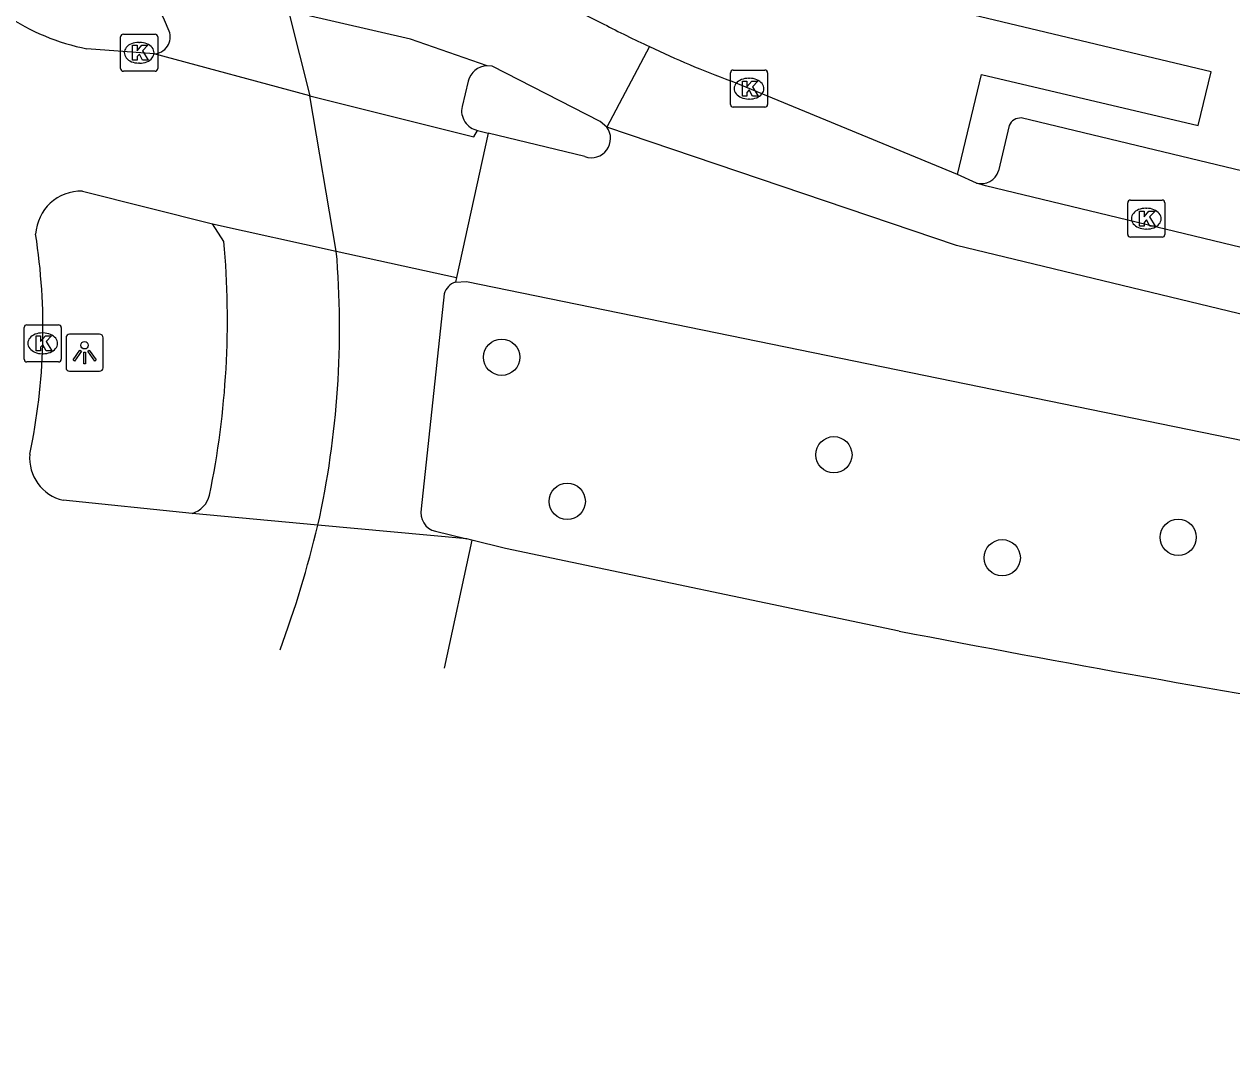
# Model space of a CAD drawing. Extents: x 162026 to 163499, y 387297 to 388169.
# Drawn here: x 162364.87 to 162397.42, y 387380.41 to 387408.21 of the extents above; entities that cross this region are included whole.
import ezdxf

# ---------------------------------------------------------------- set-up
doc = ezdxf.new("R2010")
doc.units = 0
for name, color, linetype in [('IMGEO_Boom', 7, 'Continuous'), ('IMGEO_Fietspad_gesloten', 7, 'Continuous'), ('IMGEO_Kolk', 7, 'Continuous'), ('IMGEO_Lichtpunt', 7, 'Continuous'), ('IMGEO_Rijbaan_lokaal_gesloten', 7, 'Continuous'), ('IMGEO_Rijbaan_lokaal_open', 7, 'Continuous'), ('IMGEO_Voetpad_open', 7, 'Continuous')]:
    doc.layers.add(name, color=color, linetype=linetype)

msp = doc.modelspace()

# ---------------------------------------------------------------- linework, layer by layer
at = {"layer": 'IMGEO_Boom'}
for centre in [(162377.739, 387399.232), (162386.693, 387396.604), (162379.506, 387395.348), (162395.972, 387394.379), (162391.229, 387393.829)]:
    msp.add_circle(centre, 0.489, dxfattribs=at)
at = {"layer": 'IMGEO_Fietspad_gesloten'}
for points in [[(162377.495, 387409.656), (162377.814, 387409.551), (162380.493, 387408.209)], [(162377.345, 387407.089), (162375.28, 387407.8), (162372.355, 387408.478), (162372.014, 387408.489), (162372.573, 387406.278)], [(162380.574, 387405.433), (162380.39, 387405.589), (162377.483, 387407.077), (162377.345, 387407.089)], [(162370.253, 387402.356), (162369.95, 387402.824)]]:
    msp.add_lwpolyline(points, dxfattribs=at)
for centre, radius, start, end in [((162349.148, 387399.739), 21.306, 22.8824, 50.1851), ((162394.317, 387434.785), 29.956, 242.5182, 245.1376), ((162368.348, 387407.866), 0.459, 272.8024, 20.1616), ((162346.907, 387400.251), 23.441, 348.3528, 5.1511), ((162348.993, 387400.022), 24.378, 347.4094, 4.876), ((162369.209, 387395.671), 0.674, 286.1325, 346.9574)]:
    msp.add_arc(centre, radius, start, end, dxfattribs=at)
at = {"layer": 'IMGEO_Kolk'}
for p, q in [((162367.469, 387407.013), (162367.469, 387407.865)), ((162367.544, 387407.939), (162368.396, 387407.939)), ((162368.47, 387407.865), (162368.47, 387407.013)), ((162367.957, 387407.719), (162367.982, 387407.719)), ((162367.98, 387407.159), (162367.955, 387407.159)), ((162368.396, 387406.939), (162367.544, 387406.939)), ((162383.906, 387406.045), (162383.906, 387406.897)), ((162383.981, 387406.971), (162384.833, 387406.971)), ((162384.907, 387406.897), (162384.907, 387406.045)), ((162384.394, 387406.751), (162384.419, 387406.751)), ((162384.417, 387406.191), (162384.392, 387406.191)), ((162384.833, 387405.971), (162383.981, 387405.971)), ((162394.611, 387402.541), (162394.611, 387403.393)), ((162394.686, 387403.467), (162395.538, 387403.467)), ((162395.099, 387403.247), (162395.124, 387403.247)), ((162395.612, 387403.393), (162395.612, 387402.541)), ((162395.122, 387402.687), (162395.097, 387402.687)), ((162395.538, 387402.467), (162394.686, 387402.467)), ((162364.869, 387399.181), (162364.869, 387400.033)), ((162364.944, 387400.107), (162365.796, 387400.107)), ((162365.87, 387400.033), (162365.87, 387399.181)), ((162365.357, 387399.887), (162365.382, 387399.887)), ((162365.38, 387399.327), (162365.355, 387399.327)), ((162365.796, 387399.107), (162364.944, 387399.107))]:
    msp.add_line(p, q, dxfattribs=at)
for points in [[(162367.469, 387407.013), (162367.469, 387407.865)], [(162367.544, 387407.939), (162368.396, 387407.939)], [(162368.47, 387407.865), (162368.47, 387407.013)], [(162367.79, 387407.639), (162367.913, 387407.639), (162367.913, 387407.488), (162368.043, 387407.639), (162368.207, 387407.639), (162368.061, 387407.488), (162368.214, 387407.239), (162368.062, 387407.239), (162367.977, 387407.403), (162367.913, 387407.336), (162367.913, 387407.239), (162367.79, 387407.239), (162367.79, 387407.639)], [(162368.396, 387406.939), (162367.544, 387406.939)], [(162383.906, 387406.045), (162383.906, 387406.897)], [(162383.981, 387406.971), (162384.833, 387406.971)], [(162384.907, 387406.897), (162384.907, 387406.045)], [(162384.227, 387406.671), (162384.35, 387406.671), (162384.35, 387406.52), (162384.48, 387406.671), (162384.644, 387406.671), (162384.498, 387406.52), (162384.651, 387406.271), (162384.499, 387406.271), (162384.414, 387406.435), (162384.35, 387406.368), (162384.35, 387406.271), (162384.227, 387406.271), (162384.227, 387406.671)], [(162384.833, 387405.971), (162383.981, 387405.971)], [(162394.611, 387402.541), (162394.611, 387403.393)], [(162394.686, 387403.467), (162395.538, 387403.467)], [(162395.612, 387403.393), (162395.612, 387402.541)], [(162394.932, 387403.167), (162395.055, 387403.167), (162395.055, 387403.016), (162395.185, 387403.167), (162395.349, 387403.167), (162395.203, 387403.016), (162395.356, 387402.767), (162395.204, 387402.767), (162395.119, 387402.931), (162395.055, 387402.864), (162395.055, 387402.767), (162394.932, 387402.767), (162394.932, 387403.167)], [(162395.538, 387402.467), (162394.686, 387402.467)], [(162364.869, 387399.181), (162364.869, 387400.033)], [(162364.944, 387400.107), (162365.796, 387400.107)], [(162365.87, 387400.033), (162365.87, 387399.181)], [(162365.19, 387399.807), (162365.313, 387399.807), (162365.313, 387399.656), (162365.443, 387399.807), (162365.607, 387399.807), (162365.461, 387399.656), (162365.614, 387399.407), (162365.462, 387399.407), (162365.377, 387399.571), (162365.313, 387399.504), (162365.313, 387399.407), (162365.19, 387399.407), (162365.19, 387399.807)], [(162365.796, 387399.107), (162364.944, 387399.107)]]:
    msp.add_lwpolyline(points, dxfattribs=at)
for centre, start, end in [((162367.546, 387407.863), 91.552, 178.448), ((162367.546, 387407.863), 91.552, 178.448), ((162368.394, 387407.863), 1.552, 88.448), ((162368.394, 387407.863), 1.552, 88.448), ((162367.546, 387407.015), 181.552, 268.448), ((162367.546, 387407.015), 181.552, 268.448), ((162368.394, 387407.015), 271.552, 358.448), ((162368.394, 387407.015), 271.552, 358.448), ((162383.983, 387406.895), 91.552, 178.448), ((162383.983, 387406.895), 91.552, 178.448), ((162384.831, 387406.895), 1.552, 88.448), ((162384.831, 387406.895), 1.552, 88.448), ((162383.983, 387406.047), 181.552, 268.448), ((162383.983, 387406.047), 181.552, 268.448), ((162384.831, 387406.047), 271.552, 358.448), ((162384.831, 387406.047), 271.552, 358.448), ((162394.688, 387403.391), 91.552, 178.448), ((162394.688, 387403.391), 91.552, 178.448), ((162395.536, 387403.391), 1.552, 88.448), ((162395.536, 387403.391), 1.552, 88.448), ((162394.688, 387402.543), 181.552, 268.448), ((162394.688, 387402.543), 181.552, 268.448), ((162395.536, 387402.543), 271.552, 358.448), ((162395.536, 387402.543), 271.552, 358.448), ((162364.946, 387400.031), 91.552, 178.448), ((162364.946, 387400.031), 91.552, 178.448), ((162365.794, 387400.031), 1.552, 88.448), ((162365.794, 387400.031), 1.552, 88.448), ((162364.946, 387399.183), 181.552, 268.448), ((162364.946, 387399.183), 181.552, 268.448), ((162365.794, 387399.183), 271.552, 358.448), ((162365.794, 387399.183), 271.552, 358.448)]:
    msp.add_arc(centre, 0.0765, start, end, dxfattribs=at)
for centre, major_axis, ratio, start_param, end_param in [((162367.956, 387407.439), (-0.387, 0.002), 0.722429, 4.712389, 7.853982), ((162367.981, 387407.439), (-0.39, 0.002), 0.717154, 1.570796, 4.712389), ((162384.393, 387406.471), (-0.387, 0.002), 0.722429, 4.712389, 7.853982), ((162384.418, 387406.471), (-0.39, 0.002), 0.717154, 1.570796, 4.712389), ((162395.098, 387402.967), (-0.387, 0.002), 0.722429, 4.712389, 7.853982), ((162395.123, 387402.967), (-0.39, 0.002), 0.717154, 1.570796, 4.712389), ((162365.356, 387399.607), (-0.387, 0.002), 0.722429, 4.712389, 7.853982), ((162365.381, 387399.607), (-0.39, 0.002), 0.717154, 1.570796, 4.712389)]:
    msp.add_ellipse(centre, major_axis=major_axis, ratio=ratio, start_param=start_param, end_param=end_param, dxfattribs=at)
at = {"layer": 'IMGEO_Lichtpunt'}
for p, q in [((162365.999, 387399.757), (162365.999, 387398.95)), ((162365.999, 387399.757), (162365.999, 387398.95)), ((162366.901, 387399.852), (162366.093, 387399.852)), ((162366.901, 387399.852), (162366.093, 387399.852)), ((162366.995, 387398.95), (162366.995, 387399.757)), ((162366.995, 387398.95), (162366.995, 387399.757)), ((162366.093, 387398.856), (162366.901, 387398.856)), ((162366.093, 387398.856), (162366.901, 387398.856))]:
    msp.add_line(p, q, dxfattribs=at)
for points in [[(162366.373, 387399.421), (162366.412, 387399.393), (162366.224, 387399.131), (162366.186, 387399.158), (162366.373, 387399.421)], [(162366.475, 387399.373), (162366.522, 387399.373), (162366.522, 387399.051), (162366.475, 387399.051), (162366.475, 387399.373)], [(162366.585, 387399.393), (162366.623, 387399.42), (162366.81, 387399.158), (162366.771, 387399.13), (162366.585, 387399.393)]]:
    msp.add_lwpolyline(points, dxfattribs=at)
msp.add_circle((162366.498, 387399.555), 0.0994, dxfattribs=at)
for centre, start, end in [((162366.093, 387399.757), 90, 180), ((162366.093, 387399.757), 90, 180), ((162366.901, 387399.757), 0, 90), ((162366.901, 387399.757), 0, 90), ((162366.093, 387398.95), 180, 270), ((162366.093, 387398.95), 180, 270), ((162366.901, 387398.95), 270, 0), ((162366.901, 387398.95), 270, 360)]:
    msp.add_arc(centre, 0.0946, start, end, dxfattribs=at)
at = {"layer": 'IMGEO_Rijbaan_lokaal_gesloten'}
for points in [[(162368.37, 387407.408), (162366.563, 387407.546)], [(162381.722, 387407.605), (162380.574, 387405.433)], [(162372.573, 387406.278), (162368.37, 387407.408)], [(162390.026, 387404.153), (162383.903, 387406.679)], [(162373.282, 387402.094), (162372.573, 387406.278)], [(162372.573, 387406.278), (162376.992, 387405.176), (162377.091, 387405.345)], [(162377.378, 387405.275), (162376.52, 387401.378)], [(162377.091, 387405.345), (162377.378, 387405.275)], [(162481.027, 387380.405), (162452.771, 387387.216), (162400.227, 387399.776), (162389.995, 387402.241), (162380.574, 387405.433)], [(162390.534, 387403.927), (162390.026, 387404.153)], [(162443.887, 387391.121), (162398.449, 387402.001), (162390.78, 387403.852), (162390.534, 387403.927)], [(162366.444, 387403.707), (162369.95, 387402.824)], [(162369.95, 387402.824), (162373.282, 387402.094)], [(162373.282, 387402.094), (162376.52, 387401.378)], [(162369.396, 387395.024), (162365.921, 387395.377)], [(162372.784, 387394.708), (162369.396, 387395.024)], [(162376.799, 387394.335), (162372.784, 387394.708)], [(162376.939, 387394.301), (162376.19, 387390.853), (162376.19, 387390.853)], [(162376.939, 387394.301), (162376.799, 387394.335)]]:
    msp.add_lwpolyline(points, dxfattribs=at)
for centre, radius, start, end in [((162367.693, 387413.342), 5.905, 166.7956, 258.967), ((162393.971, 387433.424), 28.577, 244.6191, 249.3711), ((162366.406, 387402.479), 1.229, 88.2264, 176.9133), ((162348.995, 387400.013), 16.381, 348.0349, 8.8923), ((162366.19, 387396.52), 1.174, 175.2524, 256.7529), ((162344.185, 387401.531), 29.402, 339.7425, 346.5809)]:
    msp.add_arc(centre, radius, start, end, dxfattribs=at)
at = {"layer": 'IMGEO_Rijbaan_lokaal_open'}
for points in [[(162379.984, 387404.638), (162377.378, 387405.275)], [(162376.52, 387401.378), (162376.494, 387401.259)], [(162376.494, 387401.259), (162376.793, 387401.271), (162398.853, 387396.753), (162405.374, 387395.373), (162412.634, 387393.669), (162418.248, 387392.291), (162425.53, 387390.413)], [(162388.45, 387391.853), (162377.842, 387394.075), (162376.939, 387394.301)]]:
    msp.add_lwpolyline(points, dxfattribs=at)
for centre, radius, start, end in [((162380.155, 387405.128), 0.519, 250.7468, 36.0921), ((162482.945, 387881.492), 498.674, 259.07678, 262.18127)]:
    msp.add_arc(centre, radius, start, end, dxfattribs=at)
at = {"layer": 'IMGEO_Voetpad_open'}
for points in [[(162390.026, 387404.153), (162390.673, 387406.855), (162396.508, 387405.474), (162396.863, 387406.924), (162380.357, 387410.869), (162380.357, 387410.999), (162378.049, 387411.538), (162377.495, 387409.656)], [(162376.836, 387406.669), (162376.671, 387405.99)], [(162443.695, 387393.247), (162397.49, 387404.3), (162391.744, 387405.681)], [(162391.421, 387405.479), (162391.131, 387404.256)], [(162376.188, 387400.942), (162375.567, 387395.15)], [(162375.952, 387394.541), (162376.799, 387394.335)]]:
    msp.add_lwpolyline(points, dxfattribs=at)
for centre, radius, start, end in [((162377.369, 387406.541), 0.548, 92.5181, 166.5372), ((162377.202, 387405.876), 0.543, 167.9107, 258.2307), ((162391.728, 387405.347), 0.334, 87.3036, 156.739), ((162390.662, 387404.401), 0.491, 254.9237, 342.7936), ((162376.663, 387400.79), 0.499, 109.8061, 162.217), ((162376.083, 387395.05), 0.526, 169.0727, 255.5282)]:
    msp.add_arc(centre, radius, start, end, dxfattribs=at)

doc.saveas('drawing.dxf')
